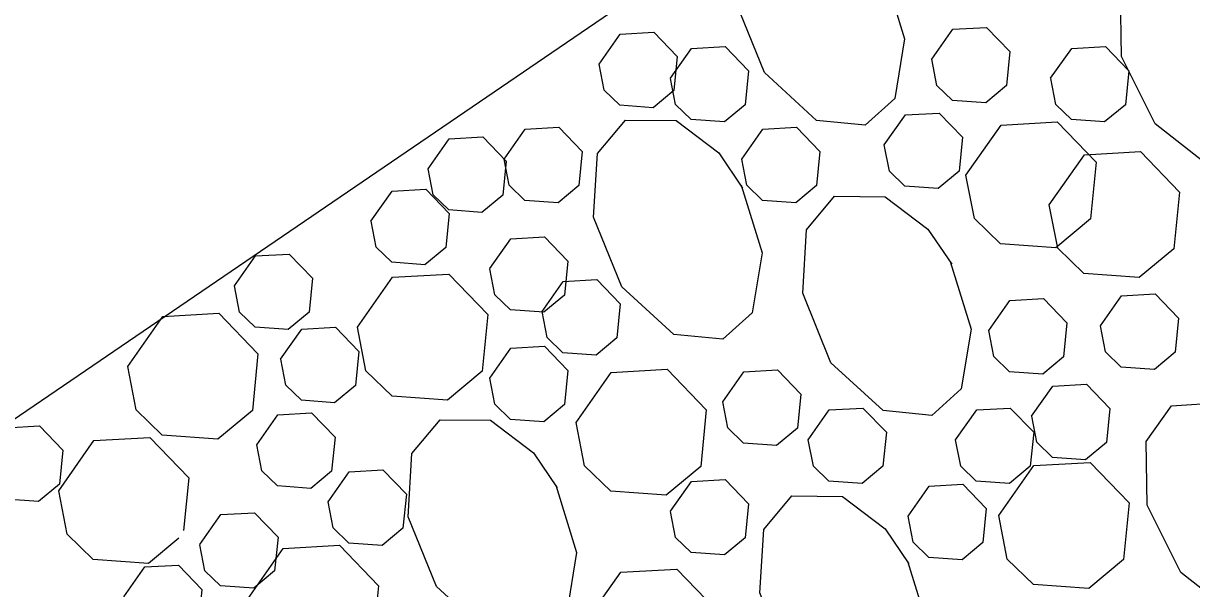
# Model space of a CAD drawing. Extents: x 6707406 to 6714471, y 1868570 to 1872341.
# Drawn here: x 6709725.8 to 6709783.7, y 1870364.3 to 1870392.2 of the extents above; entities that cross this region are included whole.
import ezdxf

# ---------------------------------------------------------------- set-up
doc = ezdxf.new("R2010")
doc.units = 0
doc.layers.add('60 Nongeo Data', color=7, linetype='Continuous')

msp = doc.modelspace()

# ---------------------------------------------------------------- linework, layer by layer
at = {"layer": '60 Nongeo Data'}
msp.add_line((6709495.937, 1870216.259), (6709884.381, 1870481.014), dxfattribs=at)
for points in [[(6709768.448, 1870394.809), (6709769.484, 1870391.466), (6709768.994, 1870388.506), (6709767.537, 1870387.194), (6709765.123, 1870387.427), (6709762.542, 1870389.79), (6709761.139, 1870393.24), (6709761.327, 1870396.376), (6709762.716, 1870398.04), (6709765.224, 1870398.014), (6709767.342, 1870396.411), (6709768.522, 1870394.672)], [(6709787.397, 1870392.72), (6709788.687, 1870389.467), (6709788.429, 1870386.478), (6709787.079, 1870385.057), (6709784.653, 1870385.102), (6709781.896, 1870387.259), (6709780.231, 1870390.591), (6709780.176, 1870393.731), (6709781.432, 1870395.499), (6709783.933, 1870395.666), (6709786.171, 1870394.233), (6709787.481, 1870392.59)], [(6709754.355, 1870390.214), (6709755.399, 1870391.698), (6709757.065, 1870391.794), (6709758.224, 1870390.592), (6709758.056, 1870388.91), (6709757.027, 1870388.054), (6709755.381, 1870388.173), (6709754.607, 1870388.923), (6709754.356, 1870390.213)], [(6709770.83, 1870390.449), (6709771.874, 1870391.933), (6709773.541, 1870392.029), (6709774.7, 1870390.827), (6709774.532, 1870389.146), (6709773.503, 1870388.289), (6709771.856, 1870388.408), (6709771.083, 1870389.158), (6709770.832, 1870390.448)], [(6709757.885, 1870389.508), (6709758.929, 1870390.991), (6709760.595, 1870391.087), (6709761.755, 1870389.885), (6709761.586, 1870388.204), (6709760.558, 1870387.347), (6709758.911, 1870387.466), (6709758.138, 1870388.217), (6709757.887, 1870389.506)], [(6709776.715, 1870389.508), (6709777.758, 1870390.991), (6709779.425, 1870391.087), (6709780.584, 1870389.885), (6709780.416, 1870388.204), (6709779.387, 1870387.347), (6709777.74, 1870387.466), (6709776.967, 1870388.217), (6709776.716, 1870389.506)], [(6709761.387, 1870384.214), (6709762.423, 1870380.871), (6709761.933, 1870377.91), (6709760.477, 1870376.599), (6709758.062, 1870376.831), (6709755.48, 1870379.195), (6709754.079, 1870382.645), (6709754.267, 1870385.78), (6709755.655, 1870387.445), (6709758.163, 1870387.419), (6709760.282, 1870385.815), (6709761.461, 1870384.076)], [(6709768.477, 1870386.211), (6709769.521, 1870387.695), (6709771.187, 1870387.791), (6709772.346, 1870386.589), (6709772.178, 1870384.907), (6709771.149, 1870384.051), (6709769.502, 1870384.17), (6709768.729, 1870384.92), (6709768.478, 1870386.21)], [(6709749.647, 1870385.505), (6709750.691, 1870386.988), (6709752.358, 1870387.084), (6709753.517, 1870385.882), (6709753.349, 1870384.201), (6709752.32, 1870383.344), (6709750.673, 1870383.463), (6709749.9, 1870384.214), (6709749.649, 1870385.503)], [(6709761.416, 1870385.505), (6709762.46, 1870386.988), (6709764.126, 1870387.084), (6709765.285, 1870385.882), (6709765.117, 1870384.201), (6709764.089, 1870383.344), (6709762.442, 1870383.463), (6709761.668, 1870384.214), (6709761.417, 1870385.503)], [(6709772.516, 1870384.722), (6709774.256, 1870387.197), (6709777.032, 1870387.356), (6709778.964, 1870385.354), (6709778.684, 1870382.549), (6709776.969, 1870381.122), (6709774.227, 1870381.321), (6709772.937, 1870382.572), (6709772.517, 1870384.722)], [(6709745.882, 1870385.034), (6709746.926, 1870386.517), (6709748.592, 1870386.614), (6709749.751, 1870385.411), (6709749.583, 1870383.73), (6709748.554, 1870382.873), (6709746.907, 1870382.993), (6709746.134, 1870383.743), (6709745.883, 1870385.032)], [(6709776.648, 1870383.245), (6709778.387, 1870385.719), (6709781.164, 1870385.879), (6709783.096, 1870383.876), (6709782.816, 1870381.071), (6709781.1, 1870379.645), (6709778.358, 1870379.844), (6709777.069, 1870381.095), (6709776.649, 1870383.245)], [(6709743.057, 1870382.444), (6709744.101, 1870383.928), (6709745.767, 1870384.024), (6709746.927, 1870382.822), (6709746.758, 1870381.14), (6709745.73, 1870380.284), (6709744.083, 1870380.403), (6709743.31, 1870381.153), (6709743.059, 1870382.443)], [(6709771.743, 1870380.447), (6709772.778, 1870377.103), (6709772.289, 1870374.143), (6709770.833, 1870372.831), (6709768.418, 1870373.064), (6709765.836, 1870375.427), (6709764.435, 1870378.877), (6709764.623, 1870382.013), (6709766.011, 1870383.678), (6709768.519, 1870383.651), (6709770.638, 1870382.048), (6709771.817, 1870380.309)], [(6709748.941, 1870380.09), (6709749.985, 1870381.573), (6709751.651, 1870381.669), (6709752.811, 1870380.467), (6709752.642, 1870378.785), (6709751.614, 1870377.929), (6709749.967, 1870378.048), (6709749.194, 1870378.798), (6709748.943, 1870380.088)], [(6709736.292, 1870379.234), (6709737.336, 1870380.719), (6709739.001, 1870380.813), (6709740.159, 1870379.613), (6709739.993, 1870377.93), (6709738.963, 1870377.074), (6709737.317, 1870377.193), (6709736.543, 1870377.944), (6709736.293, 1870379.234)], [(6709742.39, 1870377.188), (6709744.129, 1870379.662), (6709746.906, 1870379.821), (6709748.837, 1870377.819), (6709748.557, 1870375.015), (6709746.842, 1870373.587), (6709744.1, 1870373.787), (6709742.81, 1870375.038), (6709742.391, 1870377.188)], [(6709751.53, 1870377.97), (6709752.574, 1870379.454), (6709754.241, 1870379.55), (6709755.4, 1870378.348), (6709755.232, 1870376.666), (6709754.203, 1870375.81), (6709752.556, 1870375.929), (6709751.783, 1870376.679), (6709751.532, 1870377.969)], [(6709779.179, 1870377.261), (6709780.222, 1870378.746), (6709781.889, 1870378.841), (6709783.046, 1870377.64), (6709782.88, 1870375.957), (6709781.85, 1870375.1), (6709780.204, 1870375.221), (6709779.431, 1870375.971), (6709779.18, 1870377.261)], [(6709773.655, 1870377.028), (6709774.699, 1870378.512), (6709776.365, 1870378.608), (6709777.524, 1870377.406), (6709777.356, 1870375.724), (6709776.328, 1870374.868), (6709774.681, 1870374.987), (6709773.907, 1870375.737), (6709773.656, 1870377.027)], [(6709731.015, 1870375.25), (6709732.755, 1870377.725), (6709735.531, 1870377.882), (6709737.463, 1870375.881), (6709737.183, 1870373.077), (6709735.467, 1870371.65), (6709732.725, 1870371.848), (6709731.435, 1870373.1), (6709731.016, 1870375.25)], [(6709738.585, 1870375.616), (6709739.629, 1870377.099), (6709741.295, 1870377.195), (6709742.455, 1870375.993), (6709742.286, 1870374.311), (6709741.258, 1870373.455), (6709739.611, 1870373.574), (6709738.838, 1870374.324), (6709738.587, 1870375.614)], [(6709748.941, 1870374.674), (6709749.985, 1870376.157), (6709751.651, 1870376.253), (6709752.811, 1870375.051), (6709752.642, 1870373.37), (6709751.614, 1870372.513), (6709749.967, 1870372.632), (6709749.194, 1870373.382), (6709748.943, 1870374.672)], [(6709753.216, 1870372.478), (6709754.956, 1870374.953), (6709757.732, 1870375.112), (6709759.663, 1870373.11), (6709759.384, 1870370.305), (6709757.669, 1870368.878), (6709754.927, 1870369.078), (6709753.636, 1870370.329), (6709753.217, 1870372.478)], [(6709760.474, 1870373.497), (6709761.518, 1870374.98), (6709763.185, 1870375.076), (6709764.344, 1870373.874), (6709764.176, 1870372.192), (6709763.147, 1870371.336), (6709761.5, 1870371.455), (6709760.727, 1870372.205), (6709760.476, 1870373.495)], [(6709775.773, 1870372.79), (6709776.817, 1870374.274), (6709778.483, 1870374.37), (6709779.643, 1870373.168), (6709779.474, 1870371.486), (6709778.446, 1870370.63), (6709776.799, 1870370.749), (6709776.025, 1870371.499), (6709775.775, 1870372.789)], [(6709764.711, 1870371.613), (6709765.755, 1870373.096), (6709767.421, 1870373.193), (6709768.58, 1870371.99), (6709768.412, 1870370.309), (6709767.384, 1870369.452), (6709765.737, 1870369.572), (6709764.963, 1870370.322), (6709764.712, 1870371.611)], [(6709772.007, 1870371.613), (6709773.051, 1870373.096), (6709774.717, 1870373.193), (6709775.877, 1870371.99), (6709775.708, 1870370.309), (6709774.68, 1870369.452), (6709773.033, 1870369.572), (6709772.26, 1870370.322), (6709772.009, 1870371.611)], [(6709788.658, 1870370.519), (6709789.949, 1870367.265), (6709789.69, 1870364.275), (6709788.34, 1870362.855), (6709785.914, 1870362.9), (6709783.158, 1870365.057), (6709781.493, 1870368.389), (6709781.437, 1870371.529), (6709782.693, 1870373.297), (6709785.195, 1870373.464), (6709787.432, 1870372.031), (6709788.742, 1870370.388)], [(6709737.409, 1870371.378), (6709738.452, 1870372.861), (6709740.119, 1870372.957), (6709741.278, 1870371.755), (6709741.11, 1870370.074), (6709740.081, 1870369.217), (6709738.434, 1870369.336), (6709737.661, 1870370.086), (6709737.41, 1870371.376)], [(6709752.208, 1870369.38), (6709753.243, 1870366.037), (6709752.754, 1870363.076), (6709751.297, 1870361.765), (6709748.883, 1870361.998), (6709746.301, 1870364.361), (6709744.899, 1870367.811), (6709745.087, 1870370.946), (6709746.476, 1870372.611), (6709748.983, 1870372.585), (6709751.102, 1870370.982), (6709752.282, 1870369.242)], [(6709723.931, 1870370.731), (6709724.975, 1870372.216), (6709726.641, 1870372.311), (6709727.798, 1870371.11), (6709727.632, 1870369.427), (6709726.602, 1870368.571), (6709724.957, 1870368.69), (6709724.183, 1870369.441), (6709723.932, 1870370.731)], [(6709727.593, 1870369.103), (6709729.331, 1870371.578), (6709732.109, 1870371.736), (6709734.039, 1870369.735), (6709733.78, 1870367.133)], [(6709740.939, 1870368.552), (6709741.983, 1870370.036), (6709743.649, 1870370.131), (6709744.809, 1870368.93), (6709744.64, 1870367.248), (6709743.612, 1870366.392), (6709741.965, 1870366.511), (6709741.191, 1870367.261), (6709740.941, 1870368.55)], [(6709774.148, 1870367.868), (6709775.887, 1870370.342), (6709778.664, 1870370.502), (6709780.595, 1870368.499), (6709780.315, 1870365.695), (6709778.599, 1870364.267), (6709775.858, 1870364.467), (6709774.568, 1870365.718), (6709774.149, 1870367.868)], [(6709757.885, 1870368.081), (6709758.929, 1870369.565), (6709760.595, 1870369.66), (6709761.755, 1870368.459), (6709761.586, 1870366.777), (6709760.558, 1870365.921), (6709758.911, 1870366.04), (6709758.138, 1870366.79), (6709757.887, 1870368.08)], [(6709733.55, 1870366.756), (6709732.044, 1870365.504), (6709729.303, 1870365.701), (6709728.013, 1870366.953), (6709727.594, 1870369.102)], [(6709769.654, 1870367.846), (6709770.698, 1870369.329), (6709772.364, 1870369.425), (6709773.523, 1870368.223), (6709773.355, 1870366.541), (6709772.326, 1870365.685), (6709770.68, 1870365.804), (6709769.906, 1870366.554), (6709769.655, 1870367.844)], [(6709769.625, 1870365.613), (6709770.66, 1870362.269), (6709770.171, 1870359.309), (6709768.714, 1870357.998), (6709766.3, 1870358.23), (6709763.718, 1870360.593), (6709762.316, 1870364.043), (6709762.504, 1870367.179), (6709763.893, 1870368.844), (6709766.4, 1870368.818), (6709768.519, 1870367.214), (6709769.698, 1870365.475)], [(6709734.584, 1870366.433), (6709735.628, 1870367.916), (6709737.294, 1870368.012), (6709738.454, 1870366.81), (6709738.285, 1870365.129), (6709737.257, 1870364.272), (6709735.61, 1870364.391), (6709734.836, 1870365.142), (6709734.586, 1870366.431)], [(6709736.976, 1870363.766), (6709738.716, 1870366.241), (6709741.492, 1870366.4), (6709743.423, 1870364.398), (6709743.144, 1870361.594), (6709741.429, 1870360.166), (6709738.687, 1870360.366), (6709737.396, 1870361.617), (6709736.977, 1870363.766)], [(6709730.818, 1870363.843), (6709731.862, 1870365.326), (6709733.528, 1870365.423), (6709734.688, 1870364.22), (6709734.519, 1870362.539), (6709733.491, 1870361.682), (6709731.844, 1870361.802), (6709731.071, 1870362.552), (6709730.82, 1870363.841)], [(6709753.687, 1870362.589), (6709755.427, 1870365.064), (6709758.203, 1870365.223), (6709760.134, 1870363.221), (6709759.855, 1870360.416), (6709758.14, 1870358.989), (6709755.398, 1870359.188), (6709754.107, 1870360.44), (6709753.688, 1870362.589)]]:
    msp.add_lwpolyline(points, dxfattribs=at)

doc.saveas('drawing.dxf')
